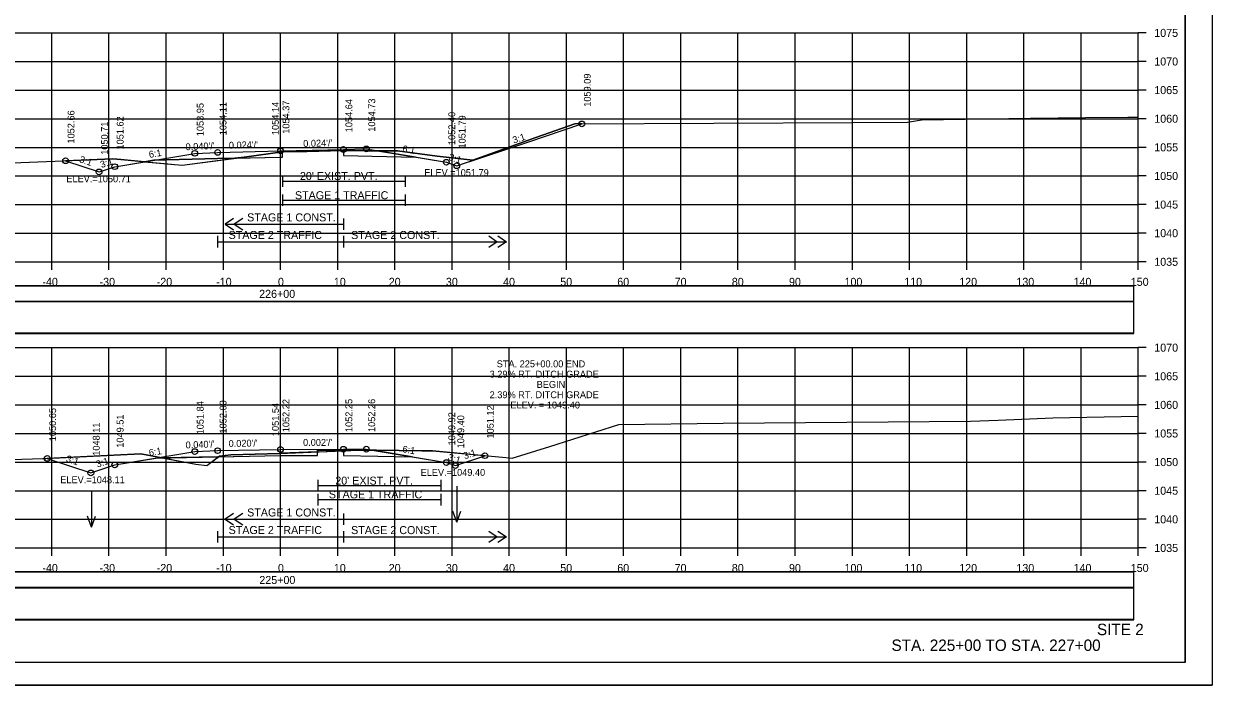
# Model space of a CAD drawing. Extents: x 1370565 to 1374448, y 301010 to 304637.
# Drawn here: x 1373323.9 to 1373531.7, y 303431.7 to 303547.3 of the extents above; entities that cross this region are included whole.
import ezdxf

# ---------------------------------------------------------------- set-up
doc = ezdxf.new("R2010")
doc.units = 0
for name, color, linetype in [('Default', 7, 'Continuous'), ('R_Alt Surface', 7, 'Continuous'), ('R_Axis', 7, 'Continuous'), ('R_Axis Annot', 7, 'Continuous'), ('R_Border', 7, 'Continuous'), ('R_Contours', 7, 'Continuous'), ('R_Draft', 7, 'Continuous'), ('R_Drive', 7, 'Continuous'), ('R_Exist Surface', 7, 'Continuous'), ('R_Fin Surface', 7, 'Continuous'), ('R_Grid', 7, 'Continuous'), ('R_No Plot', 7, 'Continuous'), ('R_Water', 7, 'Continuous'), ('R_Water Annot', 7, 'Continuous'), ('R_Xsect Elev', 7, 'Continuous'), ('R_Xsect Slope', 7, 'Continuous')]:
    doc.layers.add(name, color=color, linetype=linetype)

msp = doc.modelspace()

# ---------------------------------------------------------------- linework, layer by layer
at = {"layer": 'Default'}
for points in [[(1373219.61, 303498.72), (1373518.02, 303498.72), (1373518.02, 303501.42), (1373219.61, 303501.42)], [(1373219.61, 303493.14), (1373518.02, 303493.14), (1373518.02, 303498.66), (1373219.61, 303498.66)], [(1373219.61, 303448.72), (1373518.02, 303448.72), (1373518.02, 303451.42), (1373219.61, 303451.42)], [(1373219.61, 303443.14), (1373518.02, 303443.14), (1373518.02, 303448.66), (1373219.61, 303448.66)]]:
    msp.add_lwpolyline(points, close=True, dxfattribs=at)
at = {"layer": 'R_Alt Surface'}
for points in [[(1373346.68, 303523.44), (1373357.81, 303523.71), (1373368.81, 303523.97), (1373369.16, 303523.97), (1373369.16, 303524.89), (1373379.81, 303525.15), (1373379.82, 303524.23), (1373379.81, 303524.23), (1373392.39, 303523.98)], [(1373360.61, 303513.27), (1373359.11, 303512.27), (1373360.61, 303511.27)], [(1373359.11, 303512.27), (1373379.81, 303512.27)], [(1373362.21, 303513.27), (1373360.71, 303512.27), (1373362.21, 303511.27)], [(1373357.81, 303510.19), (1373357.81, 303508.19)], [(1373379.81, 303510.19), (1373379.81, 303508.19)], [(1373379.81, 303510.19), (1373379.81, 303508.19)], [(1373405.21, 303510.19), (1373406.71, 303509.19), (1373405.21, 303508.19)], [(1373406.8, 303510.19), (1373408.3, 303509.19), (1373406.8, 303508.19)], [(1373357.81, 303509.19), (1373379.81, 303509.19)], [(1373379.81, 303509.19), (1373408.3, 303509.19)], [(1373346.98, 303471.38), (1373357.81, 303471.6), (1373368.81, 303471.82), (1373375.29, 303471.83), (1373375.29, 303472.75), (1373379.81, 303472.76), (1373379.82, 303471.84), (1373379.81, 303471.84), (1373391.81, 303471.6)], [(1373360.61, 303461.7), (1373359.11, 303460.7), (1373360.61, 303459.7)], [(1373362.21, 303461.7), (1373360.71, 303460.7), (1373362.21, 303459.7)], [(1373359.11, 303460.7), (1373379.81, 303460.7)], [(1373357.81, 303458.63), (1373357.81, 303456.63)], [(1373357.81, 303457.63), (1373379.81, 303457.63)], [(1373379.81, 303458.63), (1373379.81, 303456.63)], [(1373379.81, 303458.63), (1373379.81, 303456.63)], [(1373379.81, 303457.63), (1373408.3, 303457.63)], [(1373405.21, 303458.63), (1373406.71, 303457.63), (1373405.21, 303456.63)], [(1373406.8, 303458.63), (1373408.3, 303457.63), (1373406.8, 303456.63)]]:
    msp.add_lwpolyline(points, dxfattribs=at)
at = {"layer": 'R_Axis'}
for p, q in [((1373518.81, 303505.68), (1373518.81, 303545.68)), ((1373520.21, 303545.68), (1373518.81, 303545.68)), ((1373520.21, 303540.68), (1373518.81, 303540.68)), ((1373520.21, 303535.68), (1373518.81, 303535.68)), ((1373520.21, 303530.68), (1373518.81, 303530.68)), ((1373520.21, 303525.68), (1373518.81, 303525.68)), ((1373520.21, 303520.68), (1373518.81, 303520.68)), ((1373520.21, 303515.68), (1373518.81, 303515.68)), ((1373520.21, 303510.68), (1373518.81, 303510.68)), ((1373218.81, 303505.68), (1373518.81, 303505.68)), ((1373328.81, 303504.28), (1373328.81, 303505.68)), ((1373338.81, 303504.28), (1373338.81, 303505.68)), ((1373348.81, 303504.28), (1373348.81, 303505.68)), ((1373358.81, 303504.28), (1373358.81, 303505.68)), ((1373368.81, 303504.28), (1373368.81, 303505.68)), ((1373378.81, 303504.28), (1373378.81, 303505.68)), ((1373388.81, 303504.28), (1373388.81, 303505.68)), ((1373398.81, 303504.28), (1373398.81, 303505.68)), ((1373408.81, 303504.28), (1373408.81, 303505.68)), ((1373418.81, 303504.28), (1373418.81, 303505.68)), ((1373428.81, 303504.28), (1373428.81, 303505.68)), ((1373438.81, 303504.28), (1373438.81, 303505.68)), ((1373448.81, 303504.28), (1373448.81, 303505.68)), ((1373458.81, 303504.28), (1373458.81, 303505.68)), ((1373468.81, 303504.28), (1373468.81, 303505.68)), ((1373478.81, 303504.28), (1373478.81, 303505.68)), ((1373488.81, 303504.28), (1373488.81, 303505.68)), ((1373498.81, 303504.28), (1373498.81, 303505.68)), ((1373508.81, 303504.28), (1373508.81, 303505.68)), ((1373518.81, 303504.28), (1373518.81, 303505.68)), ((1373520.21, 303505.68), (1373518.81, 303505.68)), ((1373518.81, 303455.68), (1373518.81, 303490.68)), ((1373520.21, 303490.68), (1373518.81, 303490.68)), ((1373520.21, 303485.68), (1373518.81, 303485.68)), ((1373520.21, 303480.68), (1373518.81, 303480.68)), ((1373520.21, 303475.68), (1373518.81, 303475.68)), ((1373520.21, 303470.68), (1373518.81, 303470.68)), ((1373520.21, 303465.68), (1373518.81, 303465.68)), ((1373520.21, 303460.68), (1373518.81, 303460.68)), ((1373218.81, 303455.68), (1373518.81, 303455.68)), ((1373328.81, 303454.28), (1373328.81, 303455.68)), ((1373338.81, 303454.28), (1373338.81, 303455.68)), ((1373348.81, 303454.28), (1373348.81, 303455.68)), ((1373358.81, 303454.28), (1373358.81, 303455.68)), ((1373368.81, 303454.28), (1373368.81, 303455.68)), ((1373378.81, 303454.28), (1373378.81, 303455.68)), ((1373388.81, 303454.28), (1373388.81, 303455.68)), ((1373398.81, 303454.28), (1373398.81, 303455.68)), ((1373408.81, 303454.28), (1373408.81, 303455.68)), ((1373418.81, 303454.28), (1373418.81, 303455.68)), ((1373428.81, 303454.28), (1373428.81, 303455.68)), ((1373438.81, 303454.28), (1373438.81, 303455.68)), ((1373448.81, 303454.28), (1373448.81, 303455.68)), ((1373458.81, 303454.28), (1373458.81, 303455.68)), ((1373468.81, 303454.28), (1373468.81, 303455.68)), ((1373478.81, 303454.28), (1373478.81, 303455.68)), ((1373488.81, 303454.28), (1373488.81, 303455.68)), ((1373498.81, 303454.28), (1373498.81, 303455.68)), ((1373508.81, 303454.28), (1373508.81, 303455.68)), ((1373518.81, 303454.28), (1373518.81, 303455.68)), ((1373520.21, 303455.68), (1373518.81, 303455.68))]:
    msp.add_line(p, q, dxfattribs=at)
for points in [[(1373369.16, 303520.76), (1373369.16, 303518.76)], [(1373369.16, 303519.76), (1373390.62, 303519.76)], [(1373390.62, 303520.76), (1373390.62, 303518.76)], [(1373369.16, 303517.45), (1373369.16, 303515.45)], [(1373369.16, 303516.45), (1373390.62, 303516.45)], [(1373390.62, 303517.45), (1373390.62, 303515.45)], [(1373379.81, 303513.27), (1373379.81, 303511.27)], [(1373375.31, 303467.6), (1373375.31, 303465.6)], [(1373375.31, 303466.6), (1373396.85, 303466.6)], [(1373396.85, 303467.6), (1373396.85, 303465.6)], [(1373375.31, 303465.12), (1373375.31, 303463.12)], [(1373375.31, 303464.12), (1373396.85, 303464.12)], [(1373396.85, 303465.12), (1373396.85, 303463.12)], [(1373379.81, 303461.7), (1373379.81, 303459.7)]]:
    msp.add_lwpolyline(points, dxfattribs=at)
at = {"layer": 'R_Border'}
for q in [(1373526.99, 303641.14), (1373210.81, 303435.68)]:
    msp.add_line((1373526.99, 303435.68), q, dxfattribs=at)
at = {"layer": 'R_Contours'}
for p, q in [((1373412.03, 303526.61), (1373421.51, 303529.77)), ((1373402.43, 303523.41), (1373412.03, 303526.61)), ((1373360.8, 303523.78), (1373368.81, 303523.97)), ((1373373.43, 303524.98), (1373369.16, 303524.87)), ((1373369.16, 303524.87), (1373373.43, 303524.96)), ((1373379.62, 303525.14), (1373373.43, 303524.98)), ((1373373.43, 303524.96), (1373379.62, 303525.12)), ((1373379.81, 303525.15), (1373379.62, 303525.14)), ((1373379.62, 303525.12), (1373379.81, 303525.12)), ((1373385.79, 303525.08), (1373397.81, 303523.08)), ((1373392.39, 303523.98), (1373385.79, 303525.08)), ((1373344.99, 303523.16), (1373340.88, 303523.53)), ((1373346.68, 303523.44), (1373344.99, 303523.16)), ((1373375.29, 303472.46), (1373379.82, 303472.64)), ((1373379.82, 303472.64), (1373379.81, 303472.76)), ((1373385.62, 303472.74), (1373385, 303472.74)), ((1373385, 303472.74), (1373385.6, 303472.64)), ((1373385.6, 303472.64), (1373385, 303472.74)), ((1373391.81, 303471.6), (1373385.6, 303472.64)), ((1373357.81, 303471.6), (1373348.23, 303471.41)), ((1373348.23, 303471.41), (1373353.97, 303470.32)), ((1373357.96, 303471.6), (1373368.81, 303471.82))]:
    msp.add_line(p, q, dxfattribs=at)
for points in [[(1373421.51, 303529.77), (1373420.26, 303529.76), (1373413.48, 303527.39), (1373402.43, 303523.42)], [(1373369.16, 303524.87), (1373362.43, 303523.99), (1373360.8, 303523.78)], [(1373368.81, 303523.97), (1373369.16, 303523.97), (1373369.16, 303524.87)], [(1373373.43, 303524.98), (1373373.43, 303524.96)], [(1373373.43, 303524.96), (1373373.43, 303524.98)], [(1373379.62, 303525.12), (1373379.62, 303525.14)], [(1373379.62, 303525.14), (1373379.62, 303525.12)], [(1373379.81, 303525.12), (1373379.81, 303525.15)], [(1373385.79, 303525.08), (1373384.04, 303525.09), (1373379.81, 303525.12)], [(1373379.81, 303525.12), (1373379.82, 303524.23), (1373392.39, 303523.98)], [(1373402.43, 303523.42), (1373396.18, 303524.15), (1373389.28, 303525.05), (1373385.79, 303525.08)], [(1373340.88, 303523.53), (1373339.47, 303523.67), (1373335.35, 303523.5), (1373331.22, 303523.34)], [(1373331.22, 303523.34), (1373337.08, 303521.38), (1373339.81, 303522.3), (1373344.99, 303523.16)], [(1373344.99, 303523.16), (1373351.58, 303522.56), (1373360.8, 303523.78)], [(1373360.8, 303523.78), (1373357.81, 303523.71), (1373346.68, 303523.44)], [(1373397.81, 303523.08), (1373399.62, 303522.47), (1373401.13, 303522.98), (1373402.43, 303523.41)], [(1373402.43, 303523.42), (1373402.43, 303523.41)], [(1373402.43, 303523.41), (1373402.43, 303523.42)], [(1373347.71, 303471.5), (1373344.4, 303472.13), (1373328.01, 303471.33)], [(1373375.29, 303472.46), (1373368.81, 303472.22), (1373368.61, 303472.21), (1373360.09, 303471.95), (1373358.13, 303471.73), (1373357.96, 303471.6)], [(1373368.81, 303471.82), (1373375.29, 303471.83), (1373375.29, 303472.46)], [(1373379.81, 303472.76), (1373375.29, 303472.75), (1373375.29, 303472.46)], [(1373385, 303472.74), (1373382.51, 303472.74), (1373379.82, 303472.64)], [(1373379.82, 303472.64), (1373379.82, 303471.84), (1373391.81, 303471.6)], [(1373385.62, 303472.74), (1373385.6, 303472.64)], [(1373385.6, 303472.64), (1373385.62, 303472.74)], [(1373385.6, 303472.64), (1373391.81, 303471.6), (1373397.81, 303470.6)], [(1373404.55, 303471.8), (1373395.36, 303472.65), (1373393.5, 303472.67), (1373385.62, 303472.74)], [(1373328.01, 303471.33), (1373335.63, 303468.79), (1373339.81, 303470.19), (1373346.98, 303471.38), (1373347.71, 303471.5)], [(1373353.97, 303470.32), (1373355.92, 303470.06), (1373357.87, 303471.53)], [(1373357.87, 303471.53), (1373357.81, 303471.6)], [(1373397.81, 303470.6), (1373399.38, 303470.08), (1373404.55, 303471.8)]]:
    msp.add_lwpolyline(points, dxfattribs=at)
at = {"layer": 'R_Drive'}
for points in [[(1373219.61, 303498.77), (1373518.02, 303498.77), (1373518.02, 303501.48), (1373219.61, 303501.48)], [(1373219.61, 303493.25), (1373518.02, 303493.25), (1373518.02, 303498.77), (1373219.61, 303498.77)], [(1373219.61, 303448.77), (1373518.02, 303448.77), (1373518.02, 303451.48), (1373219.61, 303451.48)], [(1373219.61, 303443.25), (1373518.02, 303443.25), (1373518.02, 303448.77), (1373219.61, 303448.77)]]:
    msp.add_lwpolyline(points, close=True, dxfattribs=at)
at = {"layer": 'R_Exist Surface'}
for points in [[(1373292.02, 303521.81), (1373335.35, 303523.5), (1373339.47, 303523.67), (1373340.88, 303523.53), (1373351.58, 303522.56), (1373362.43, 303523.99), (1373369.16, 303524.87), (1373373.43, 303524.96), (1373379.62, 303525.12), (1373384.04, 303525.09), (1373389.28, 303525.05), (1373396.18, 303524.15), (1373402.43, 303523.42), (1373413.48, 303527.39), (1373420.26, 303529.76), (1373468.9, 303530.01), (1373478.45, 303530.09), (1373480.21, 303530.39), (1373480.96, 303530.47), (1373499.97, 303530.79), (1373509.61, 303530.88), (1373516.99, 303530.98), (1373518.81, 303530.98)], [(1373314.34, 303470.93), (1373327.26, 303471.31), (1373327.54, 303471.32), (1373327.77, 303471.32), (1373344.4, 303472.13), (1373353.97, 303470.32), (1373355.92, 303470.06), (1373358.13, 303471.73), (1373360.09, 303471.95), (1373368.61, 303472.21), (1373382.51, 303472.74), (1373385.62, 303472.74), (1373393.5, 303472.67), (1373395.36, 303472.65), (1373407.61, 303471.52), (1373409.29, 303471.37), (1373415.93, 303473.43), (1373427.99, 303477.26), (1373446.24, 303477.48), (1373489.47, 303477.86), (1373494.31, 303478.01), (1373503.86, 303478.43), (1373518.81, 303478.68)]]:
    msp.add_lwpolyline(points, dxfattribs=at)
at = {"layer": 'R_Fin Surface'}
for points in [[(1373331.22, 303523.34), (1373337.08, 303521.38), (1373339.81, 303522.3), (1373353.81, 303524.63), (1373357.81, 303524.79), (1373368.81, 303525.05), (1373379.81, 303525.31), (1373383.81, 303525.41), (1373397.81, 303523.08), (1373399.62, 303522.47), (1373401.13, 303522.98), (1373412.03, 303526.61), (1373421.51, 303529.77)], [(1373328.01, 303471.33), (1373335.63, 303468.79), (1373339.81, 303470.19), (1373353.81, 303472.52), (1373357.81, 303472.68), (1373368.81, 303472.9), (1373379.81, 303472.93), (1373383.81, 303472.94), (1373397.81, 303470.6), (1373399.38, 303470.08), (1373404.55, 303471.8)]]:
    msp.add_lwpolyline(points, dxfattribs=at)
at = {"layer": 'R_Grid'}
for p, q in [((1373218.81, 303545.68), (1373518.81, 303545.68)), ((1373328.81, 303505.68), (1373328.81, 303545.68)), ((1373338.81, 303505.68), (1373338.81, 303545.68)), ((1373348.81, 303505.68), (1373348.81, 303545.68)), ((1373358.81, 303505.68), (1373358.81, 303545.68)), ((1373368.81, 303505.68), (1373368.81, 303545.68)), ((1373378.81, 303505.68), (1373378.81, 303545.68)), ((1373388.81, 303505.68), (1373388.81, 303545.68)), ((1373398.81, 303505.68), (1373398.81, 303545.68)), ((1373408.81, 303505.68), (1373408.81, 303545.68)), ((1373418.81, 303505.68), (1373418.81, 303545.68)), ((1373428.81, 303505.68), (1373428.81, 303545.68)), ((1373438.81, 303505.68), (1373438.81, 303545.68)), ((1373448.81, 303505.68), (1373448.81, 303545.68)), ((1373458.81, 303505.68), (1373458.81, 303545.68)), ((1373468.81, 303505.68), (1373468.81, 303545.68)), ((1373478.81, 303505.68), (1373478.81, 303545.68)), ((1373488.81, 303505.68), (1373488.81, 303545.68)), ((1373498.81, 303505.68), (1373498.81, 303545.68)), ((1373508.81, 303505.68), (1373508.81, 303545.68)), ((1373518.81, 303505.68), (1373518.81, 303545.68)), ((1373218.81, 303540.68), (1373518.81, 303540.68)), ((1373218.81, 303535.68), (1373518.81, 303535.68)), ((1373218.81, 303530.68), (1373518.81, 303530.68)), ((1373218.81, 303525.68), (1373518.81, 303525.68)), ((1373218.81, 303520.68), (1373518.81, 303520.68)), ((1373218.81, 303515.68), (1373518.81, 303515.68)), ((1373218.81, 303510.68), (1373518.81, 303510.68)), ((1373218.81, 303505.68), (1373518.81, 303505.68)), ((1373218.81, 303490.68), (1373518.81, 303490.68)), ((1373328.81, 303455.68), (1373328.81, 303490.68)), ((1373338.81, 303455.68), (1373338.81, 303490.68)), ((1373348.81, 303455.68), (1373348.81, 303490.68)), ((1373358.81, 303455.68), (1373358.81, 303490.68)), ((1373368.81, 303455.68), (1373368.81, 303490.68)), ((1373378.81, 303455.68), (1373378.81, 303490.68)), ((1373388.81, 303455.68), (1373388.81, 303490.68)), ((1373398.81, 303455.68), (1373398.81, 303490.68)), ((1373408.81, 303455.68), (1373408.81, 303490.68)), ((1373418.81, 303455.68), (1373418.81, 303490.68)), ((1373428.81, 303455.68), (1373428.81, 303490.68)), ((1373438.81, 303455.68), (1373438.81, 303490.68)), ((1373448.81, 303455.68), (1373448.81, 303490.68)), ((1373458.81, 303455.68), (1373458.81, 303490.68)), ((1373468.81, 303455.68), (1373468.81, 303490.68)), ((1373478.81, 303455.68), (1373478.81, 303490.68)), ((1373488.81, 303455.68), (1373488.81, 303490.68)), ((1373498.81, 303455.68), (1373498.81, 303490.68)), ((1373508.81, 303455.68), (1373508.81, 303490.68)), ((1373518.81, 303455.68), (1373518.81, 303490.68)), ((1373218.81, 303485.68), (1373518.81, 303485.68)), ((1373218.81, 303480.68), (1373518.81, 303480.68)), ((1373218.81, 303475.68), (1373518.81, 303475.68)), ((1373218.81, 303470.68), (1373518.81, 303470.68)), ((1373218.81, 303465.68), (1373518.81, 303465.68)), ((1373218.81, 303460.68), (1373518.81, 303460.68)), ((1373218.81, 303455.68), (1373518.81, 303455.68))]:
    msp.add_line(p, q, dxfattribs=at)
at = {"layer": 'R_No Plot'}
msp.add_line((1373198.41, 303431.7), (1373531.75, 303431.7), dxfattribs=at)
for points in [[(1373198.41, 303645.03), (1373531.75, 303645.03), (1373531.75, 303431.7), (1373198.41, 303431.7)], [(1373444.73, 303641.14), (1373464.35, 303641.14), (1373464.35, 303631.26), (1373480.47, 303631.26), (1373503.67, 303631.26), (1373503.67, 303606.93), (1373526.99, 303606.93), (1373526.99, 303435.68), (1373210.81, 303435.68), (1373210.81, 303641.14)]]:
    msp.add_lwpolyline(points, close=True, dxfattribs=at)
for centre in [(1373421.51, 303529.77), (1373383.81, 303525.41), (1373331.22, 303523.34), (1373353.81, 303524.63), (1373357.81, 303524.79), (1373368.81, 303525.05), (1373379.81, 303525.31), (1373337.08, 303521.38), (1373339.81, 303522.3), (1373397.81, 303523.08), (1373399.62, 303522.47), (1373353.81, 303472.52), (1373357.81, 303472.68), (1373368.81, 303472.9), (1373379.81, 303472.93), (1373383.81, 303472.94), (1373404.55, 303471.8), (1373328.01, 303471.33), (1373339.81, 303470.19), (1373397.81, 303470.6), (1373399.38, 303470.08), (1373335.63, 303468.79)]:
    msp.add_circle(centre, 0.5, dxfattribs=at)
at = {"layer": 'R_Water Annot'}
for p, q in [((1373399.63, 303466.49), (1373399.63, 303460.2)), ((1373335.73, 303465.57), (1373335.73, 303459.29)), ((1373399.63, 303460.2), (1373398.93, 303462.13)), ((1373399.63, 303460.2), (1373400.33, 303462.13)), ((1373335.73, 303459.29), (1373335.03, 303461.21)), ((1373335.73, 303459.29), (1373336.43, 303461.21))]:
    msp.add_line(p, q, dxfattribs=at)
at = {"layer": 'R_Xsect Elev'}
for p, q in [((1373368.81, 303524.82), (1373368.81, 303534.82)), ((1373368.81, 303472.22), (1373368.81, 303482.22))]:
    msp.add_line(p, q, dxfattribs=at)

# ---------------------------------------------------------------- texts
at = {"layer": 'R_Axis Annot'}
for s, p in [('1075', (1373521.61, 303544.98)), ('1070', (1373521.61, 303539.98)), ('1065', (1373521.61, 303534.98)), ('1060', (1373521.61, 303529.98)), ('1055', (1373521.61, 303524.98)), ("20' EXIST. PVT.", (1373372.2, 303519.97)), ('1050', (1373521.61, 303519.98)), ('1045', (1373521.61, 303514.98)), ('1040', (1373521.61, 303509.98)), ('1035', (1373521.61, 303504.98)), ('-40', (1373327.16, 303501.48)), ('-30', (1373337.16, 303501.48)), ('-20', (1373347.16, 303501.48)), ('-10', (1373357.55, 303501.48)), ('0', (1373368.36, 303501.48)), ('10', (1373378.13, 303501.48)), ('20', (1373387.73, 303501.48)), ('30', (1373397.73, 303501.48)), ('40', (1373407.73, 303501.48)), ('50', (1373417.73, 303501.48)), ('60', (1373427.7, 303501.48)), ('70', (1373437.73, 303501.48)), ('80', (1373447.73, 303501.48)), ('90', (1373457.73, 303501.48)), ('100', (1373467.44, 303501.48)), ('110', (1373477.89, 303501.48)), ('120', (1373487.5, 303501.48)), ('130', (1373497.5, 303501.48)), ('140', (1373507.5, 303501.48)), ('150', (1373517.5, 303501.48)), ('226+00', (1373365.07, 303499.38)), ('1070', (1373521.61, 303489.98)), ('1065', (1373521.61, 303484.98)), ('1060', (1373521.61, 303479.98)), ('1055', (1373521.61, 303474.98)), ('1050', (1373521.61, 303469.98)), ("20' EXIST. PVT.", (1373378.39, 303466.74)), ('1045', (1373521.61, 303464.98)), ('1040', (1373521.61, 303459.98)), ('1035', (1373521.61, 303454.98)), ('-40', (1373327.16, 303451.48)), ('-30', (1373337.16, 303451.48)), ('-20', (1373347.16, 303451.48)), ('-10', (1373357.55, 303451.48)), ('0', (1373368.36, 303451.48)), ('10', (1373378.13, 303451.48)), ('20', (1373387.73, 303451.48)), ('30', (1373397.73, 303451.48)), ('40', (1373407.73, 303451.48)), ('50', (1373417.73, 303451.48)), ('60', (1373427.7, 303451.48)), ('70', (1373437.73, 303451.48)), ('80', (1373447.73, 303451.48)), ('90', (1373457.73, 303451.48)), ('100', (1373467.44, 303451.48)), ('110', (1373477.89, 303451.48)), ('120', (1373487.5, 303451.48)), ('130', (1373497.5, 303451.48)), ('140', (1373507.5, 303451.48)), ('150', (1373517.5, 303451.48)), ('225+00', (1373365.1, 303449.38))]:
    msp.add_text(s, height=1.4, dxfattribs=at).set_placement(p)
at = {"layer": 'R_Draft'}
for s, p in [('SITE 2', (1373511.59, 303440.44)), ('STA. 225+00 TO STA. 227+00', (1373475.66, 303437.68))]:
    msp.add_text(s, height=2, dxfattribs=at).set_placement(p)
at = {"layer": 'R_Water'}
for s, p in [('STAGE 1 TRAFFIC', (1373371.33, 303516.61)), ('STAGE 1 CONST.', (1373362.97, 303512.74)), ('STAGE 2 TRAFFIC', (1373359.73, 303509.67)), ('STAGE 2 CONST.', (1373381.15, 303509.66)), ('STAGE 1 TRAFFIC', (1373377.26, 303464.34)), ('STAGE 1 CONST.', (1373362.97, 303461.18)), ('STAGE 2 TRAFFIC', (1373359.73, 303458.11)), ('STAGE 2 CONST.', (1373381.15, 303458.1))]:
    msp.add_text(s, height=1.4, dxfattribs=at).set_placement(p)
at = {"layer": 'R_Xsect Elev'}
for s, p in [('1059.09', (1373423.06, 303532.77)), ('1053.95', (1373355.36, 303527.63)), ('1054.11', (1373359.36, 303527.79)), ('1054.14', (1373368.51, 303527.82)), ('1054.37', (1373370.36, 303528.05)), ('1054.64', (1373381.36, 303528.31)), ('1054.73', (1373385.36, 303528.41)), ('1052.66', (1373332.77, 303526.34)), ('1050.71', (1373338.63, 303524.38)), ('1051.62', (1373341.36, 303525.3)), ('1052.40', (1373399.36, 303526.08)), ('1051.79', (1373401.17, 303525.47)), ('1051.84', (1373355.36, 303475.52)), ('1052.00', (1373359.36, 303475.68)), ('1051.54', (1373368.51, 303475.22)), ('1052.22', (1373370.36, 303475.9)), ('1052.25', (1373381.36, 303475.93)), ('1052.26', (1373385.36, 303475.94)), ('1051.12', (1373406.1, 303474.8)), ('1050.65', (1373329.56, 303474.33)), ('1049.51', (1373341.36, 303473.19)), ('1049.92', (1373399.36, 303473.6)), ('1049.40', (1373400.93, 303473.08)), ('1048.11', (1373337.18, 303471.79))]:
    msp.add_text(s, height=1.2, rotation=90, dxfattribs=at).set_placement(p)
for s, p in [('ELEV.=1051.79', (1373393.94, 303520.67)), ('ELEV.=1050.71', (1373331.35, 303519.58)), ('3.29% RT. DITCH GRADE', (1373405.38, 303485.45)), ('STA. 225+00.00 END', (1373406.62, 303487.25)), ('BEGIN', (1373413.61, 303483.65)), ('2.39% RT. DITCH GRADE', (1373405.38, 303481.85)), ('ELEV. = 1049.40', (1373409, 303480.05)), ('ELEV.=1048.11', (1373330.29, 303466.99)), ('ELEV.=1049.40', (1373393.31, 303468.28))]:
    msp.add_text(s, height=1.2, dxfattribs=at).set_placement(p)
at = {"layer": 'R_Xsect Slope'}
for s, rotation, p in [('3:1', 18.4332, (1373409.62, 303526.33)), ("0.040'/'", 2.2906, (1373352.23, 303525.17)), ("0.024'/'", 1.3658, (1373359.79, 303525.44)), ("0.024'/'", 1.3658, (1373372.79, 303525.75)), ('6:1', 350.5358, (1373390.05, 303524.88)), ('3:1', 341.5668, (1373333.52, 303523.1)), ('6:1', 9.4642, (1373345.88, 303523.82)), ('3:1', 341.5651, (1373398.09, 303523.51)), ('3:1', 18.4349, (1373337.5, 303522.05)), ("0.040'/'", 2.2906, (1373352.23, 303473.06)), ("0.020'/'", 1.1458, (1373359.74, 303473.32)), ("0.002'/'", 0.1348, (1373372.75, 303473.51)), ('6:1', 9.4642, (1373345.88, 303471.71)), ('6:1', 350.5358, (1373390.05, 303472.4)), ('3:1', 341.5651, (1373397.97, 303471.08)), ('3:1', 18.4332, (1373401.02, 303471.15)), ('3:1', 341.5668, (1373331.19, 303470.8)), ('3:1', 18.4349, (1373336.78, 303469.7))]:
    msp.add_text(s, height=1.2, rotation=rotation, dxfattribs=at).set_placement(p)

doc.saveas('drawing.dxf')
